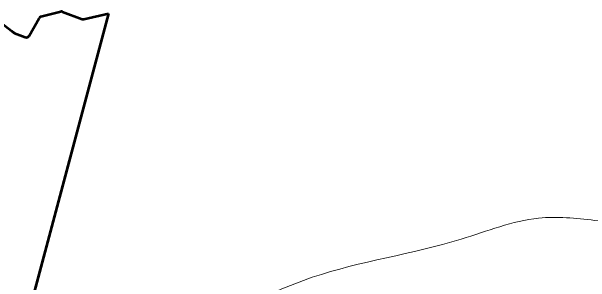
# Model space of a CAD drawing. Extents: x 553962 to 842807, y 8883888 to 9032388.
# Drawn here: x 803814 to 805712, y 9016963 to 9017852 of the extents above; entities that cross this region are included whole.
import ezdxf

# ---------------------------------------------------------------- set-up
doc = ezdxf.new("R2010")
doc.units = 0
doc.header["$LTSCALE"] = 200
for name, color, linetype, lineweight in [('28', 7, 'Continuous', 53), ('29', 7, 'Continuous', 53), ('57', 7, 'Continuous', 13)]:
    doc.layers.add(name, color=color, linetype=linetype, lineweight=lineweight)

msp = doc.modelspace()

# ---------------------------------------------------------------- linework, layer by layer
at = {"layer": '28'}
for p, q in [((803910.7, 9017835.1), (803975.6, 9017851.5)), ((803981.4, 9017851.1), (804046.1, 9017827.4)), ((804051.8, 9017827.1), (804132.1, 9017845.9)), ((803871.6, 9017772.1), (803904.5, 9017830.3)), ((803824.3, 9017780.9), (803859.4, 9017767.6))]:
    msp.add_line(p, q, dxfattribs=at)
for points in [[(804132.1, 9017845.9), (803814.4, 9016652.3), (803814.4, 9016652.3)], [(803779.8, 9017815.2), (803813.8, 9017788.5), (803820.9, 9017782.9)]]:
    msp.add_lwpolyline(points, dxfattribs=at)
for centre, radius, start, end in [((803978, 9017841.8), 10, 69.871, 104.1413), ((803913.2, 9017825.4), 10, 104.1413, 150.6026), ((804049.6, 9017836.8), 10, 249.871, 283.1746), ((803829, 9017793.2), 13.1, 231.8265, 249.1896), ((803862.9, 9017777), 10, 249.1896, 330.6026)]:
    msp.add_arc(centre, radius, start, end, dxfattribs=at)
at = {"layer": '29'}
for p, q in [((804132.1, 9017845.9), (803814.4, 9016652.3)), ((803910.7, 9017835.1), (803975.6, 9017851.5)), ((803981.4, 9017851.1), (804046.1, 9017827.4)), ((804051.8, 9017827.1), (804132.1, 9017845.9)), ((803871.6, 9017772.1), (803904.5, 9017830.3)), ((803824.3, 9017780.9), (803859.4, 9017767.6))]:
    msp.add_line(p, q, dxfattribs=at)
msp.add_lwpolyline([(803779.8, 9017815.2), (803813.8, 9017788.5), (803820.9, 9017782.9)], dxfattribs=at)
for centre, radius, start, end in [((803978, 9017841.8), 10, 69.871, 104.1413), ((803913.2, 9017825.4), 10, 104.1413, 150.6026), ((804049.6, 9017836.8), 10, 249.871, 283.1746), ((803829, 9017793.2), 13.1, 231.8265, 249.1896), ((803862.9, 9017777), 10, 249.1896, 330.6026)]:
    msp.add_arc(centre, radius, start, end, dxfattribs=at)
at = {"layer": '57'}
msp.add_spline([(806589, 9016184.9), (806460.8, 9016281.3), (806390.6, 9016462.2), (806301.4, 9016683.8), (806204.2, 9016835.5), (806057.5, 9017007.8), (805900.2, 9017128), (805726, 9017166.8), (805542.6, 9017174), (805288.8, 9017105.1), (804800.3, 9016979.9), (804576.9, 9016881.6), (804384, 9016780.7), (804225.8, 9016727.9), (804061.2, 9016679), (803907, 9016656.8), (803709.6, 9016656.3), (803554.5, 9016697.6), (803456.8, 9016765.4), (803359.1, 9016828.2), (803279.3, 9016897.2), (803195.5, 9016943.3), (802930.3, 9016899.9), (802851.2, 9016863.3), (802775.7, 9016811.5), (802728.3, 9016748.1), (802705.1, 9016698.6), (802683.7, 9016666.7)], degree=3, dxfattribs=at)

doc.saveas('drawing.dxf')
